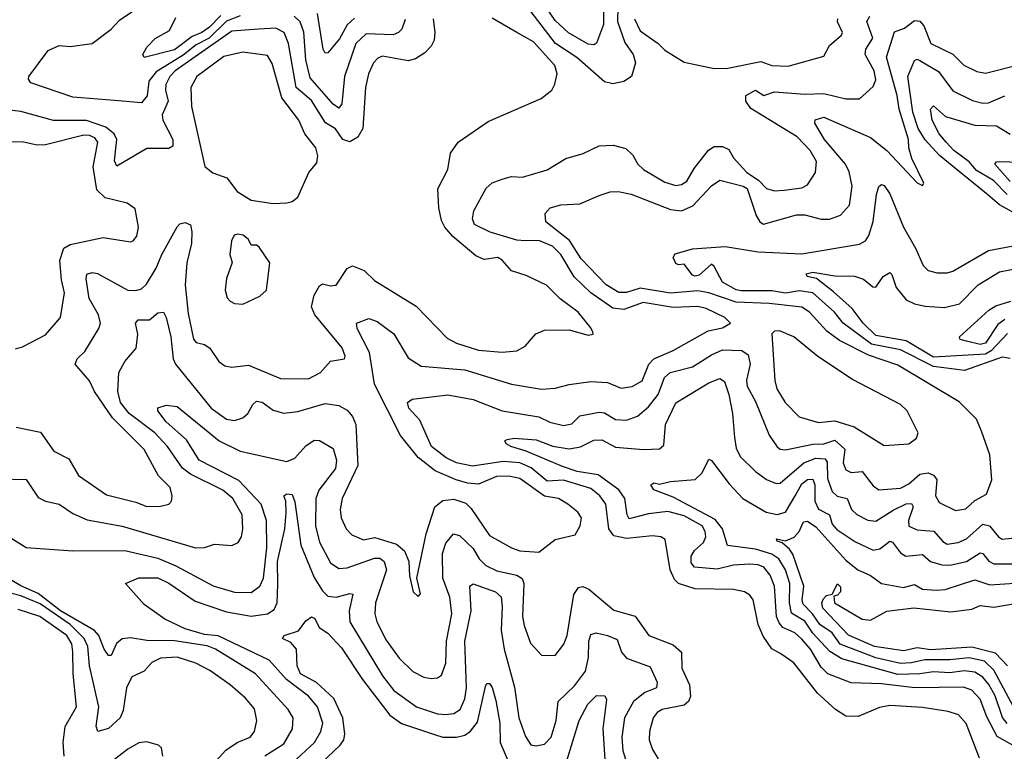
# Model space of a CAD drawing. Extents: x 1552033 to 1694788, y 811965 to 917215.
# Tile 372 of 632: x 1620481 to 1624073, y 904213 to 906882. Entities that reach past the tile are written whole.
import ezdxf

# ---------------------------------------------------------------- set-up
doc = ezdxf.new("R2010")
doc.units = 0

msp = doc.modelspace()

# ---------------------------------------------------------------- linework, layer by layer
at = {"layer": '0CON20XD'}
for points in [[(1622610.7, 906945), (1622611.4, 906865), (1622585, 906796.5), (1622575, 906790.4), (1622555, 906793.1), (1622483.6, 906833.6), (1622435, 906879), (1622375.7, 906965)], [(1622662.8, 906927.2), (1622662.2, 906875), (1622688.5, 906798.5), (1622719.5, 906755), (1622727.5, 906725), (1622712.7, 906675), (1622685, 906656.5), (1622645, 906647.6), (1622615, 906655.3), (1622513.5, 906743.5), (1622436, 906795), (1622335, 906927)], [(1620405, 905206.5), (1620504.5, 905204.5), (1620548.7, 905138.7), (1620575, 905125.6), (1620625, 905114.5), (1620675, 905080), (1620727.3, 905057.3), (1620855, 905034.1), (1621122.5, 904955), (1621155, 904956.5), (1621191.2, 904968.8), (1621255, 904964.3), (1621277.9, 904975), (1621290.4, 904995), (1621295.4, 905025), (1621292.2, 905075), (1621258.6, 905135), (1621221.8, 905165), (1621103.5, 905223.5), (1621075.3, 905245.3), (1621020.2, 905325), (1620974.3, 905375), (1620880, 905445), (1620848.7, 905485), (1620838.8, 905525), (1620843.1, 905595), (1620864.7, 905635.3), (1620905.8, 905684.2), (1620912.1, 905735), (1620903.8, 905775), (1620913.3, 905786.7), (1620955, 905786.8), (1620985, 905812.1), (1621005, 905814.5), (1621015, 905796), (1621031.8, 905725), (1621041.2, 905645), (1621049.2, 905625), (1621179.8, 905465), (1621235, 905424.3), (1621265, 905419.3), (1621295, 905429.5), (1621313.6, 905445), (1621331.3, 905478.7), (1621345, 905490), (1621365, 905486.9), (1621405, 905456.9), (1621445, 905446.9), (1621495, 905452.2), (1621595, 905482), (1621645, 905473.9), (1621675, 905457.1), (1621695, 905434.6), (1621707, 905405), (1621714, 905255), (1621657.8, 905135), (1621650.3, 905095), (1621653.5, 905065), (1621672.5, 905025), (1621692.8, 905002.8), (1621735, 904984.2), (1621776.6, 904993.4), (1621855, 904968.4), (1621884.5, 904944.5), (1621900, 904905), (1621903, 904853), (1621916.2, 904795), (1621935, 904777.5), (1621943, 904787), (1621930, 904845), (1621963.7, 905006.3), (1621995.8, 905104.2), (1622025, 905128.4), (1622065, 905132.5), (1622108.4, 905118.4), (1622128.5, 905098.5), (1622195, 905000.4), (1622275, 904955.3), (1622305, 904944.7), (1622375, 904940), (1622434.4, 904985.6), (1622507.7, 905002.3), (1622526, 905035), (1622530, 905065), (1622516.9, 905085), (1622480.5, 905115), (1622447.1, 905135), (1622395, 905143.8), (1622305, 905208), (1622265, 905217), (1622220.8, 905215), (1622155, 905187.8), (1622115, 905190.8), (1622072.7, 905202.7), (1621996.4, 905236.4), (1621935.2, 905285), (1621869.6, 905365), (1621775, 905552.5), (1621757.5, 905667.5), (1621711.5, 905755), (1621710, 905775), (1621755, 905792.2), (1621785, 905781.2), (1621846.3, 905736.3), (1621898.3, 905648.3), (1621945, 905618.4), (1622104.8, 905604.8), (1622275, 905552.5), (1622385, 905534), (1622435, 905537.3), (1622485, 905551.4), (1622565, 905561.8), (1622625, 905558.1), (1622675, 905537.3), (1622715, 905543.7), (1622751.6, 905565), (1622776.3, 905625), (1622795, 905645.2), (1622865.5, 905675), (1622992.8, 905747.2), (1623045, 905757.5), (1623073.8, 905775), (1623054, 905795), (1622985, 905828.1), (1622955, 905835.7), (1622865, 905832.2), (1622755, 905850.2), (1622685, 905824.1), (1622645, 905829.1), (1622565, 905885.6), (1622504.1, 905944.1), (1622455, 906024.8), (1622425, 906055.2), (1622375, 906077), (1622325, 906074.8), (1622295, 906077.9), (1622197.3, 906107.3), (1622140, 906135), (1622132.9, 906155), (1622138.1, 906185), (1622182.3, 906267.7), (1622205, 906287.3), (1622245, 906301.9), (1622275, 906309.5), (1622315, 906306.9), (1622405, 906334.7), (1622473.8, 906375), (1622536.1, 906393.9), (1622595, 906421.4), (1622645.7, 906424.3), (1622692.4, 906412.4), (1622718.3, 906388.3), (1622735.5, 906355), (1622756.4, 906335), (1622835, 906289.5), (1622875, 906276.8), (1622895, 906280.3), (1622915, 906293.2), (1622941, 906339), (1622993.8, 906406.2), (1623015, 906419), (1623045, 906418.8), (1623068.1, 906408.1), (1623085, 906377.5), (1623133.5, 906325), (1623176.4, 906296.4), (1623205, 906266.4), (1623235, 906257.3), (1623270.2, 906259.8), (1623335, 906268.5), (1623355, 906280), (1623384.5, 906325), (1623387.5, 906365), (1623364.6, 906405), (1623317.7, 906455), (1623148, 906558), (1623130.4, 906585), (1623130.6, 906605), (1623165, 906624.5), (1623195.4, 906605.4), (1623235, 906618.2), (1623345, 906610), (1623415, 906612.1), (1623495, 906593.2), (1623545, 906593.6), (1623595, 906638.6), (1623605, 906662.5), (1623597.8, 906695), (1623565.8, 906755), (1623568.4, 906775), (1623593.8, 906815), (1623572, 906875), (1623582.4, 906895)], [(1621285, 906895.6), (1621235, 906877), (1621171.7, 906815), (1621125, 906790.2), (1621077.1, 906752.9), (1620978.6, 906691.4), (1620952.2, 906657.8), (1620946.3, 906603.7), (1620925, 906579.2), (1620827.3, 906587.3), (1620675, 906599.5), (1620521.9, 906651.9), (1620513.1, 906665), (1620514.4, 906675), (1620585, 906770), (1620625, 906788), (1620665, 906783.9), (1620745, 906795.3), (1620815, 906847.9), (1620845, 906880.2), (1620889.7, 906910.3)], [(1621215, 906897.3), (1621173.2, 906855), (1621145, 906834.9), (1621109.6, 906820.4), (1621045, 906772.2), (1620935, 906744.1), (1620930.6, 906755), (1620945, 906782), (1620975, 906813.1), (1621026.9, 906843.1), (1621050.4, 906889.6)], [(1621887.2, 906882.8), (1621875, 906847.9), (1621863.4, 906835), (1621843.5, 906826.5), (1621745, 906830.7), (1621706.7, 906795), (1621665.7, 906675), (1621656.6, 906575), (1621645, 906559.6), (1621625, 906573.5), (1621540.2, 906670.2), (1621525.1, 906735), (1621517, 906837), (1621504.3, 906874.3), (1621482.1, 906895)], [(1621702.9, 906887.1), (1621675, 906863.2), (1621648, 906812), (1621605, 906761.5), (1621595, 906760), (1621588, 906775), (1621567.5, 906905)], [(1621989.4, 906885), (1621995.8, 906835), (1621992.6, 906807.4), (1621982.1, 906785), (1621958.6, 906761.4), (1621925, 906738.8), (1621897.6, 906732.4), (1621805, 906749.4), (1621787.9, 906742.1), (1621771.3, 906725), (1621752.9, 906685), (1621742.2, 906635), (1621732.5, 906485), (1621715, 906453.9), (1621685, 906436.7), (1621660, 906445), (1621633.5, 906483.5), (1621596, 906506), (1621545, 906587.6), (1621489.9, 906635), (1621461.2, 906795), (1621445.2, 906835), (1621415, 906850.6), (1621352.1, 906847.9), (1621255, 906840.6), (1621048, 906695), (1621029.1, 906675), (1621013.4, 906645), (1621012.3, 906625), (1621022.4, 906585), (1621000.4, 906535), (1621003.4, 906515), (1621039, 906445), (1621039.3, 906420.7), (1621025, 906412.6), (1620945, 906412), (1620835, 906348.1), (1620827.2, 906367.2), (1620834.9, 906445), (1620825.1, 906465.1), (1620795, 906489.4), (1620725, 906514.7), (1620603.9, 906513.9), (1620485, 906547.6), (1620423.9, 906553.9)], [(1620467.5, 905395), (1620557.3, 905377.3), (1620605, 905308.2), (1620660, 905280), (1620695, 905219.5), (1620798.1, 905148.1), (1620905, 905122.2), (1620945, 905106.2), (1620995, 905107.5), (1621025, 905114.5), (1621034.3, 905125), (1621037.3, 905145), (1621029.2, 905175), (1620987.4, 905217.4), (1620935, 905313.4), (1620819.6, 905429.6), (1620754.3, 905525), (1620735.4, 905565), (1620683.6, 905625), (1620690, 905645), (1620718.5, 905671.5), (1620769.7, 905755), (1620775.8, 905775), (1620767.9, 905805), (1620734.8, 905865), (1620723.3, 905936.7), (1620726.3, 905953.7), (1620745, 905960), (1620765, 905956.5), (1620875, 905894.8), (1620905, 905894), (1620925, 905900.3), (1620943.3, 905916.7), (1620979.1, 905975), (1620998.8, 906025), (1621055, 906125.7), (1621065, 906136.7), (1621085, 906142.2), (1621103.6, 906133.6), (1621108.4, 906108.4), (1621107.1, 906065), (1621090.2, 905995), (1621084, 905915), (1621095, 905810), (1621115, 905716.2), (1621125, 905704.4), (1621155, 905697.5), (1621175, 905684.2), (1621207.8, 905635), (1621229.5, 905619.5), (1621255, 905613.8), (1621315, 905621.5), (1621432.4, 905572.4), (1621535, 905571.4), (1621577.8, 905595), (1621615, 905636.2), (1621666, 905645), (1621668.6, 905655), (1621657.3, 905685), (1621558.2, 905805), (1621545.9, 905835), (1621555, 905877.1), (1621575, 905911.1), (1621585, 905918.9), (1621615, 905910.5), (1621635, 905913.3), (1621675, 905974.4), (1621695, 905983.6), (1621737.1, 905967.1), (1621775, 905930.8), (1621927, 905837), (1622040.6, 905720.6), (1622075, 905701.9), (1622155, 905676.8), (1622241.5, 905668.5), (1622295, 905673.8), (1622325, 905690.6), (1622363.9, 905736.1), (1622395, 905749.4), (1622485, 905751.1), (1622555, 905730.8), (1622572.5, 905735), (1622571.7, 905741.7), (1622565, 905758), (1622517.8, 905815), (1622453.3, 905863.3), (1622403.3, 905913.3), (1622328.5, 905948.5), (1622275, 905965.4), (1622240.6, 906005), (1622225, 906014.5), (1622175, 906007.3), (1622145, 906020.5), (1622060.5, 906090.5), (1622032, 906125), (1622019.9, 906149.9), (1622010, 906195), (1622006, 906265), (1622043.1, 906335), (1622053.1, 906395), (1622081.1, 906435), (1622189.9, 906510.1), (1622382.9, 906595), (1622422.5, 906625), (1622433.2, 906646.8), (1622442.2, 906685), (1622433.1, 906715), (1622355, 906800.7), (1622294.8, 906834.8), (1622205, 906887.5)], [(1622529.5, 906009.5), (1622486.2, 906076.2), (1622400, 906145), (1622398.1, 906175), (1622416.7, 906195), (1622455, 906206.1), (1622525, 906210), (1622595, 906241.1), (1622635, 906253.5), (1622664.7, 906255.3), (1622712, 906245), (1622855, 906189.3), (1622895, 906184.7), (1622937.1, 906202.9), (1623005, 906276), (1623035, 906296.8), (1623120.9, 906275), (1623135, 906266.6), (1623167.7, 906167.7), (1623181.2, 906145), (1623195, 906136.2), (1623315, 906170.2), (1623345, 906170.2), (1623405, 906154.7), (1623435, 906154), (1623475, 906168.5), (1623508.9, 906205), (1623518.1, 906275), (1623506.6, 906326.6), (1623494.2, 906355), (1623416.9, 906445), (1623381.9, 906505), (1623382.9, 906517.1), (1623415, 906526.7), (1623585, 906451.9), (1623644.5, 906404.5), (1623755, 906286.7), (1623775, 906277.5), (1623780, 906285), (1623735.5, 906375), (1623724.4, 906415), (1623723.5, 906445), (1623689.4, 906555), (1623681.8, 906605), (1623643.5, 906745), (1623672.4, 906837.6), (1623708.5, 906851.5), (1623745, 906879.6), (1623765, 906876.7), (1623779, 906859), (1623805.2, 906795.2), (1623885.7, 906755.7), (1623925, 906716.1), (1623972.4, 906692.4), (1624005, 906687.2), (1624125, 906717.5)], [(1622723.8, 906885), (1622745, 906840.8), (1622810.6, 906795), (1622835, 906770.5), (1622905, 906726.5), (1623014.2, 906704.2)], [(1623014.2, 906704.2), (1623065, 906704.7), (1623185, 906729.6), (1623225, 906714.7), (1623285, 906712.3), (1623415, 906748.9), (1623435, 906788), (1623479.2, 906825), (1623482.5, 906835), (1623464.5, 906874.5), (1623465.6, 906885)], [(1621405, 906211.9), (1621455, 906214.4), (1621475, 906218.6), (1621495.7, 906235), (1621536.2, 906325), (1621565, 906360), (1621568.5, 906385), (1621561.8, 906415), (1621521.2, 906465), (1621499.3, 906515), (1621437.1, 906597.1), (1621402, 906722), (1621385, 906751.1), (1621295, 906763.9), (1621225, 906748.2), (1621126.9, 906675), (1621104.7, 906635), (1621108, 906565), (1621156.8, 906346.8), (1621185, 906322.9), (1621236.2, 906305), (1621273.8, 906255), (1621325, 906223.8), (1621405, 906211.9)], [(1624101.3, 906181.3), (1624056, 906206), (1624012.7, 906242.7), (1623836.4, 906386.4), (1623785, 906444.1), (1623759.1, 906485), (1623740, 906545), (1623721.1, 906675), (1623745, 906732.9), (1623755, 906737.6), (1623765, 906733.2), (1623832.8, 906692.8), (1623885, 906622.6), (1623957.6, 906587.6), (1623995, 906577.5), (1624015, 906578.4), (1624075, 906604.1)], [(1624083.7, 906243.7), (1624033.4, 906295), (1623971.9, 906331.9), (1623945, 906363.1), (1623888.8, 906405), (1623861.2, 906435), (1623835, 906465.3), (1623809.4, 906515), (1623803.5, 906555), (1623815, 906567.8), (1623858.6, 906528.6), (1623965, 906497.2), (1624044.8, 906494.8), (1624095, 906464)], [(1620465, 905681.5), (1620491.1, 905688.9), (1620575, 905732.5), (1620630, 905795), (1620644.2, 905885), (1620632.8, 905932.8), (1620626.9, 906003.1), (1620641.8, 906048.2), (1620665, 906061.4), (1620785, 906087.8), (1620885, 906071.9), (1620895.4, 906074.6), (1620908.1, 906091.9), (1620913.8, 906125), (1620901.7, 906191.7), (1620873, 906213), (1620792.5, 906232.5), (1620761.7, 906261.8), (1620749.3, 906345), (1620765.3, 906435), (1620755, 906450.8), (1620735, 906460), (1620715, 906460.3), (1620575, 906425.3), (1620545, 906424.7), (1620495, 906434.6), (1620395, 906437.7)], [(1624095, 906292.2), (1624038.8, 906355), (1624045, 906363.3), (1624055, 906364.6), (1624245, 906358.9)], [(1624095, 905645.5), (1624065, 905650.7), (1623927.9, 905602.1), (1623815, 905616.7), (1623695, 905677.9), (1623588.1, 905698.1), (1623484.7, 905774.7), (1623453.3, 905815), (1623375, 905885.6), (1623325, 905892.2), (1623275, 905884.7), (1623225, 905892.4), (1623113.2, 905893.2), (1623095, 905896.8), (1623044.5, 905925), (1623015, 905982), (1623005, 905990), (1622960.3, 905949.7), (1622945, 905945.8), (1622935, 905950), (1622905, 905990), (1622885, 905987.5), (1622875, 905992.5), (1622864.4, 906014.4), (1622871.7, 906028.3), (1622935, 906045.7), (1623055, 906054.4), (1623175, 906034.6), (1623335, 906028.1), (1623545, 906062.6), (1623566.2, 906075), (1623579.4, 906095), (1623594.3, 906145.7), (1623606.3, 906243.7), (1623615, 906273.3), (1623625, 906280.8), (1623635, 906277.1), (1623655, 906246.9), (1623705, 906125.5), (1623748.8, 906048.8), (1623776.5, 905985), (1623795, 905967.5), (1623828.6, 905958.6), (1623865, 905958.2), (1623885, 905964.5), (1624015, 906039.6), (1624125, 906060.8)], [(1621295, 905844.5), (1621356.9, 905873.1), (1621381.4, 905895), (1621393.3, 905995), (1621355, 906052.5), (1621345, 906060), (1621325, 906060), (1621315, 906080), (1621296.1, 906096.1), (1621275, 906100), (1621263.6, 906096.4), (1621253.3, 906075), (1621247.5, 906025), (1621256.2, 905996.2), (1621235, 905937.5), (1621230.4, 905895), (1621237.7, 905867.7), (1621248.6, 905855), (1621265, 905846.5), (1621295, 905844.5)], [(1623982.5, 904187.5), (1623934.2, 904314.2), (1623905.8, 904345.8), (1623868, 904358), (1623775, 904373.2), (1623655, 904380.5), (1623617.2, 904372.8), (1623540.5, 904339.5), (1623495, 904341.2), (1623457.5, 904365), (1623391.1, 904425), (1623305, 904536.1), (1623258.3, 904568.3), (1623225, 904587.3), (1623192.8, 904632.8), (1623175.5, 904675.5), (1623156.5, 904765), (1623145, 904782.5), (1623124.7, 904794.7), (1623085, 904802.6), (1622945, 904806), (1622884.5, 904824.5), (1622870.2, 904840.2), (1622854.2, 904875), (1622836.2, 904986.2), (1622820, 904995), (1622789.2, 904999.2), (1622695, 904989.7), (1622648.7, 904998.7), (1622630.5, 905025), (1622618.9, 905115), (1622597.4, 905145), (1622565, 905171.3), (1622465, 905201.9), (1622405, 905199), (1622346.5, 905246.5), (1622305, 905265.5), (1622245, 905270.5), (1622133, 905253), (1622075, 905265.3), (1622036.7, 905283.3), (1621983.4, 905325), (1621941.1, 905421.1), (1621900.7, 905465), (1621895.6, 905485), (1621912.4, 905497.6), (1622043.4, 905513.4), (1622135, 905495.9), (1622241.2, 905455), (1622375, 905432.6), (1622415, 905413.2), (1622465, 905401.9), (1622495, 905407.5), (1622525, 905436.9), (1622595, 905450.5), (1622615, 905448.1), (1622655, 905423.7), (1622695, 905420.5), (1622735, 905436), (1622775, 905469.3), (1622810.2, 905515), (1622833.3, 905576.7), (1622853.6, 905595), (1622935, 905615.2), (1623005, 905659.6), (1623045, 905677.3), (1623115, 905675.7), (1623139.2, 905659.2), (1623145.6, 905625), (1623133.1, 905566.9), (1623134.4, 905545), (1623165, 905489.5), (1623215, 905365.7), (1623245, 905324.2), (1623255.5, 905315.5), (1623275, 905312.8), (1623375, 905333.7), (1623415, 905335.2), (1623455, 905348.2), (1623491.5, 905315), (1623485.2, 905265), (1623495, 905239.6), (1623515, 905229.7), (1623555, 905233.5), (1623595, 905181.8), (1623615, 905166.9), (1623695, 905172.7), (1623725, 905188.7), (1623765, 905223.5), (1623795, 905228.5), (1623815, 905220), (1623826.6, 905205), (1623822.1, 905145), (1623835, 905120.5), (1623895, 905091.5), (1623932.2, 905097.8), (1623965, 905128.5), (1624008.6, 905151.4), (1624027.1, 905202.9), (1624020, 905295), (1623990.5, 905380.5), (1623972.2, 905425), (1623908, 905488), (1623685, 905622), (1623577.6, 905657.6), (1623472.1, 905712.1), (1623425.1, 905745.1), (1623361.8, 905815), (1623335, 905833.4), (1623215, 905846.4), (1623095, 905850.9), (1622995, 905885.7), (1622955, 905893.3), (1622855, 905884), (1622745, 905902.7), (1622695, 905886.5), (1622666.8, 905886.8), (1622620.5, 905915), (1622529.5, 906009.5)], [(1624085, 905737.6), (1624025.7, 905674.3), (1624005, 905661.2), (1623815, 905650.5), (1623715, 905710.8), (1623605, 905729.3), (1623557.9, 905775), (1623518.2, 905828.2), (1623449.7, 905889.7), (1623388.1, 905938.1), (1623353.8, 905945), (1623350.8, 905955), (1623375, 905961.1), (1623455, 905947.3), (1623526.2, 905946.2), (1623560, 905935), (1623593, 905907), (1623605, 905906), (1623631.4, 905945), (1623655, 905959.2), (1623662.9, 905952.9), (1623678, 905905), (1623715, 905859.7), (1623745, 905845.3), (1623785, 905836.6), (1623855, 905831.8), (1623910, 905845), (1623978.2, 905915), (1624055, 905962.2), (1624105, 905971.3)], [(1624075, 905787.9), (1624049.6, 905770.4), (1624005, 905701.6), (1623985, 905696.6), (1623935, 905709.6), (1623912.5, 905715), (1623910, 905725), (1624017.2, 905822.8), (1624041.7, 905838.3), (1624096.7, 905855)], [(1623635, 905329.1), (1623725, 905334.2), (1623753.3, 905355), (1623758.8, 905375), (1623718.6, 905455), (1623695, 905478.5), (1623519.8, 905569.8), (1623392.8, 905652.8), (1623305, 905725.5), (1623253.2, 905746.8), (1623235, 905745.6), (1623225, 905736.2), (1623236, 905566), (1623243.4, 905535), (1623273.1, 905485), (1623325, 905433.2), (1623395, 905412.2), (1623455, 905418), (1623525, 905396.8), (1623635, 905329.1)], [(1624192.1, 904185), (1624047.1, 904267.1), (1624008.9, 904338.9), (1623985, 904403.3), (1623955, 904436.5), (1623923.7, 904446.3), (1623746.7, 904445), (1623625, 904458.5), (1623515, 904462.6), (1623428.9, 904495), (1623405, 904520.3), (1623366.2, 904585), (1623335, 904621.9), (1623308.7, 904645), (1623265, 904664.1), (1623251.2, 904681.2), (1623241.8, 904705), (1623234.5, 904815), (1623218.3, 904855), (1623195.9, 904885), (1623175, 904893.5), (1623145, 904895.2), (1623085, 904891.9), (1623025, 904876.8), (1622943.1, 904885), (1622930.4, 904900.4), (1622931.1, 904925), (1622943.4, 904945), (1622975.2, 904975), (1622984.3, 904995), (1622982.2, 905015), (1622970.2, 905035), (1622905, 905072.2), (1622845, 905088), (1622775, 905079.5), (1622705, 905061.3), (1622697.5, 905075), (1622688.5, 905135), (1622667.3, 905167.3), (1622591.9, 905221.9), (1622515, 905233.9), (1622461.8, 905251.8), (1622328.2, 905308.2), (1622272.5, 905325), (1622256, 905335), (1622251.2, 905345), (1622259.7, 905350.3), (1622285, 905355.3), (1622365, 905348.7), (1622426.1, 905326.1), (1622485, 905316.9), (1622526.9, 905323.1), (1622575, 905348.1), (1622605, 905349.7), (1622655, 905322.1), (1622756.5, 905313.5), (1622815, 905316), (1622830.5, 905329.5), (1622837.6, 905405), (1622875, 905483.8), (1622995, 905557.6), (1623035, 905573.2), (1623052.3, 905562.3), (1623068.1, 905515), (1623081.3, 905445), (1623088.2, 905358.2), (1623095, 905319.2), (1623109, 905289), (1623165, 905233.2), (1623205, 905204.1), (1623240.4, 905190.4), (1623255, 905191.6), (1623341.4, 905265), (1623385, 905281.8), (1623419.3, 905279.3), (1623427.2, 905267.2), (1623427.7, 905207.7), (1623445, 905160.8), (1623463.3, 905143.3), (1623500, 905135), (1623515.2, 905095.2), (1623535, 905077.1), (1623575, 905056.5), (1623605, 905051.9), (1623667.5, 905092.5), (1623715, 905115.8), (1623735, 905116.9), (1623741, 905105), (1623723.1, 905055), (1623725, 905034.6), (1623755, 905020.3), (1623815.5, 905015.5), (1623848.3, 904978.3), (1623865, 904969), (1623904.2, 904975), (1623935, 904987.5), (1623995, 905041.9), (1624019.3, 905035), (1624051.8, 904995), (1624065, 904987.2), (1624144, 904995)], [(1620361.9, 905045), (1620505, 904955.9), (1620674.2, 904944.2), (1620864.2, 904945.7), (1620985, 904917.2), (1621050.1, 904890.1), (1621186.7, 904816.7), (1621265, 904793), (1621325, 904791.9), (1621356.5, 904815), (1621370.8, 904845), (1621382.3, 904955), (1621381.6, 905055), (1621361.2, 905115), (1621280.7, 905200.7), (1621136.1, 905275), (1621089.5, 905349.5), (1621015.4, 905415), (1620984.3, 905455), (1620984.4, 905465.6), (1621015, 905475.8), (1621055, 905470.6), (1621208, 905345), (1621285, 905308), (1621455, 905270.4), (1621485, 905281.8), (1621525, 905326.9), (1621555, 905347.5), (1621575, 905346.5), (1621625, 905317.1), (1621636.1, 905275), (1621632.9, 905245), (1621572.7, 905165), (1621560.9, 905135), (1621560.2, 905035), (1621575, 904975.6), (1621615, 904900), (1621645, 904879.6), (1621675, 904881.8), (1621775, 904917.6), (1621795, 904917.3), (1621810.9, 904905), (1621818.9, 904875), (1621778.9, 904755), (1621776.7, 904715), (1621784.2, 904685), (1621817.9, 904617.9), (1621865, 904552.1), (1621915, 904503.8), (1621955, 904483.8), (1621981.8, 904478.2), (1622005, 904480.5), (1622019.7, 904490.3), (1622035.2, 904534.8), (1622038.2, 904615), (1622057.3, 904715), (1622050.2, 904775), (1622024.2, 904845), (1622022.8, 904935), (1622035, 904972.7), (1622064.1, 905005.9), (1622085, 904999.6), (1622135, 904953.1), (1622157.5, 904915), (1622181.1, 904891.1), (1622221.7, 904871.7), (1622295, 904856), (1622313.6, 904843.6), (1622320.7, 904825), (1622315.3, 904705.3), (1622321.4, 904671.4), (1622345, 904607.1), (1622385, 904563.1), (1622435, 904562.7), (1622466.6, 904603.4), (1622478.4, 904635), (1622502.6, 904785), (1622519.5, 904810.5), (1622535, 904814.7), (1622557.7, 904805), (1622648.4, 904728.4), (1622725.9, 904705.9), (1622775.6, 904635), (1622865, 904601.8), (1622894.8, 904574.8), (1622896.8, 904516.8), (1622924.8, 904455), (1622927.7, 904412.3), (1622921, 904395), (1622905, 904381.1), (1622825, 904365.7), (1622806.1, 904353.9), (1622792.5, 904335), (1622778.5, 904285), (1622778, 904255), (1622789.1, 904219.1), (1622810, 904185)], [(1624083.8, 904313.8), (1624066.7, 904336.7), (1624039.3, 904415), (1624016.2, 904456.2), (1623995, 904482.8), (1623965, 904502.1), (1623927, 904507), (1623875, 904499.5), (1623815, 904503.2), (1623764.7, 904495.3), (1623685, 904493.2), (1623480.2, 904550.2), (1623436.9, 904576.9), (1623375, 904643.5), (1623345, 904687.2), (1623297.1, 904717.1), (1623289.6, 904755), (1623290.8, 904825), (1623274.6, 904875), (1623250.7, 904915), (1623225, 904932), (1623165, 904950.1), (1623063.7, 904963.7), (1623044.6, 905025), (1623018.5, 905058.5), (1622865, 905139.8), (1622795, 905167.1), (1622783.3, 905185), (1622795, 905192.9), (1622815, 905187.8), (1622855, 905197.2), (1622945, 905204.6), (1622971.1, 905228.9), (1622995, 905278.8), (1623005, 905274), (1623068.7, 905188.7), (1623118.7, 905135), (1623204.4, 905085), (1623245, 905077.2), (1623274.8, 905085.2), (1623309.6, 905145), (1623335, 905188.5), (1623355, 905204.3), (1623375, 905205.3), (1623382.3, 905185), (1623382.3, 905125), (1623395, 905096.4), (1623435, 905075.3), (1623445, 905041.5), (1623462.6, 905022.6), (1623527.8, 904977.8), (1623595, 904946.8), (1623619, 904951), (1623655, 904979.7), (1623665, 904975.9), (1623695, 904936.6), (1623714.4, 904925), (1623775, 904930.3), (1623804.4, 904905), (1623845, 904893.1), (1623875, 904891.9), (1623935, 904905.6), (1623985, 904937.2), (1623995, 904934.7), (1624017, 904907), (1624035, 904897.4), (1624135, 904896.4)], [(1621556.9, 904245), (1621579.5, 904285), (1621587.4, 904315), (1621567.5, 904375), (1621535, 904414.3), (1621454.3, 904474.3), (1621391.6, 904545), (1621205, 904634), (1621155, 904639.2), (1621085, 904660.1), (1621010, 904695), (1620935, 904748.1), (1620866.7, 904825), (1620915, 904845.8), (1620985, 904845.3), (1621025, 904826.8), (1621120.6, 904760.6), (1621235, 904721.7), (1621325, 904706.3), (1621385, 904714.8), (1621409.6, 904730.4), (1621419.6, 904755), (1621422.5, 904822.5), (1621421.1, 904905), (1621447.6, 905025), (1621453.3, 905083.2), (1621452.2, 905125), (1621444.3, 905145), (1621455, 905152.5), (1621475, 905150), (1621485, 905123.3), (1621506.7, 904965), (1621555, 904846.6), (1621585, 904797.9), (1621605, 904778.4), (1621635, 904774.8), (1621685, 904788.6), (1621696.4, 904786.4), (1621683, 904725), (1621685.7, 904685), (1621805, 904488.2), (1621845.3, 904435), (1621928.5, 904375), (1622005, 904350.2), (1622035, 904346.6), (1622065, 904350.6), (1622087.5, 904365), (1622105.2, 904404.9), (1622110.9, 904445), (1622104.3, 904615), (1622127.4, 904725), (1622123.6, 904815), (1622135, 904824.3), (1622217.1, 904795), (1622236.9, 904776.9), (1622241.5, 904741.5), (1622237.4, 904655), (1622247.9, 904585), (1622286.4, 904446.4), (1622302.4, 904335), (1622326.5, 904266.5), (1622346.2, 904236.2), (1622365, 904232.9), (1622395, 904238.5), (1622420.4, 904265), (1622438.1, 904325), (1622445.8, 904395), (1622505, 904451.3), (1622545.2, 904505), (1622556, 904555), (1622557.1, 904615), (1622565, 904638.6), (1622584.6, 904645.4), (1622625.6, 904635.6), (1622660.6, 904620.6), (1622676.8, 904575), (1622695, 904552.4), (1622780.8, 904520.8), (1622807.2, 904465), (1622804.5, 904445), (1622762.2, 904427.8), (1622720, 904395), (1622687.4, 904335), (1622678.1, 904265), (1622681.3, 904215), (1622710.3, 904125)], [(1624115, 904359.8), (1624035, 904509), (1624001.4, 904541.4), (1623945, 904553.6), (1623875, 904546.2), (1623783.4, 904546.6), (1623735, 904535.8), (1623695, 904533.8), (1623605, 904554.2), (1623474.2, 904604.2), (1623445, 904645.2), (1623400, 904675), (1623373.3, 904715), (1623339.6, 904749.6), (1623335.9, 904765), (1623341.6, 904815), (1623301.7, 904931.7), (1623289.8, 904949.8), (1623263.1, 904973.1), (1623245, 904979.6), (1623241.7, 904988.3), (1623275, 904980.3), (1623305.9, 904994.1), (1623325, 905014.7), (1623340.3, 905049.7), (1623355, 905052.6), (1623385, 905031.7), (1623495, 904910), (1623538.8, 904875), (1623585, 904854.5), (1623624.7, 904824.7), (1623705, 904810.3), (1623745, 904821.2), (1623775, 904804.3), (1623825, 904800.2), (1623857, 904803), (1623965, 904838.1), (1624020, 904820), (1624165, 904829.5)], [(1621375, 904196.5), (1621445, 904240.6), (1621476.5, 904295), (1621478, 904335), (1621460.4, 904365), (1621340.8, 904495), (1621195, 904585.9), (1621165, 904597.3), (1621045, 904616.5), (1620945, 904617.1), (1620885, 904626.8), (1620855, 904622.9), (1620833.4, 904606.6), (1620815, 904562.9), (1620805, 904561.9), (1620788.8, 904585), (1620770, 904635), (1620753.6, 904653.6), (1620629.4, 904725), (1620548.8, 904788.8), (1620485, 904816.3), (1620438, 904845)], [(1624085, 904525.3), (1624040.8, 904570.8), (1623955, 904593), (1623805, 904583.1), (1623755, 904590.8), (1623705, 904579.5), (1623599.4, 904595), (1623505, 904636.6), (1623411.2, 904735), (1623407.1, 904752.9), (1623412.4, 904767.6), (1623425, 904780.8), (1623445, 904786.7), (1623465, 904824), (1623475, 904812.5), (1623476, 904795), (1623465, 904782), (1623451.2, 904778.8), (1623454.2, 904755), (1623555, 904694.6), (1623585, 904691.2), (1623645, 904724), (1623743.1, 904736.9), (1623877.7, 904722.3), (1623955, 904731.4), (1623985, 904744.8), (1624035, 904739), (1624155, 904760)], [(1621175, 904152.1), (1621232.7, 904217.3), (1621274.6, 904245.4), (1621322.1, 904265), (1621337.8, 904285), (1621345.9, 904325), (1621337.3, 904367.3), (1621305, 904406.9), (1621248.8, 904455), (1621175, 904507.1), (1621123.1, 904535), (1621055, 904556.6), (1620995, 904552.6), (1620963.4, 904536.6), (1620935.2, 904504.8), (1620890, 904485), (1620871, 904445), (1620858.1, 904361.9), (1620847.1, 904335), (1620805, 904295.9), (1620765.7, 904285.7), (1620760.4, 904305), (1620769.3, 904375), (1620735.8, 904525), (1620729.6, 904595), (1620716.2, 904625), (1620664.9, 904675), (1620555, 904751.3), (1620485, 904779.7), (1620409.1, 904799.1)], [(1620643.2, 904195), (1620639.2, 904245), (1620646.2, 904303.8), (1620687.6, 904375), (1620675.5, 904495.5), (1620674.8, 904575.2), (1620670.7, 904605), (1620653.3, 904635), (1620554.6, 904705), (1620475, 904730.2)], [(1621533.6, 904125), (1621649.7, 904235), (1621663.6, 904255), (1621667.5, 904275), (1621659.8, 904335), (1621627, 904405), (1621563.7, 904463.7), (1621505.7, 904495), (1621493.2, 904525), (1621490.8, 904585), (1621469.8, 904609.8), (1621439.2, 904625), (1621446, 904635), (1621497.5, 904652.5), (1621525, 904688.8), (1621545, 904703.8), (1621557.1, 904697.1), (1621574, 904665), (1621605, 904644.4), (1621655, 904590.9), (1621731.2, 904475), (1621831.1, 904345), (1621874.4, 904314.4), (1621994.6, 904274.6), (1622025, 904264.8), (1622075, 904264), (1622105, 904271.7), (1622125, 904286.6), (1622150.5, 904319.5), (1622180.1, 904449.9), (1622185, 904460), (1622195, 904460.6), (1622205.2, 904445.2), (1622218.1, 904398.1), (1622232.2, 904315), (1622233.9, 904245), (1622259, 904185)], [(1622475.6, 904175), (1622522, 904325), (1622553.6, 904385), (1622585, 904416.3), (1622615.5, 904415.5), (1622621.3, 904401.3), (1622608.9, 904295), (1622617, 904165)], [(1621003.1, 904195), (1620998, 904225), (1620986.7, 904235), (1620945, 904247.1), (1620915.6, 904244.4), (1620875, 904220.6), (1620816.1, 904173.9)], [(1621475, 904169.4), (1621556.9, 904245)]]:
    msp.add_lwpolyline(points, dxfattribs=at)

doc.saveas('drawing.dxf')
